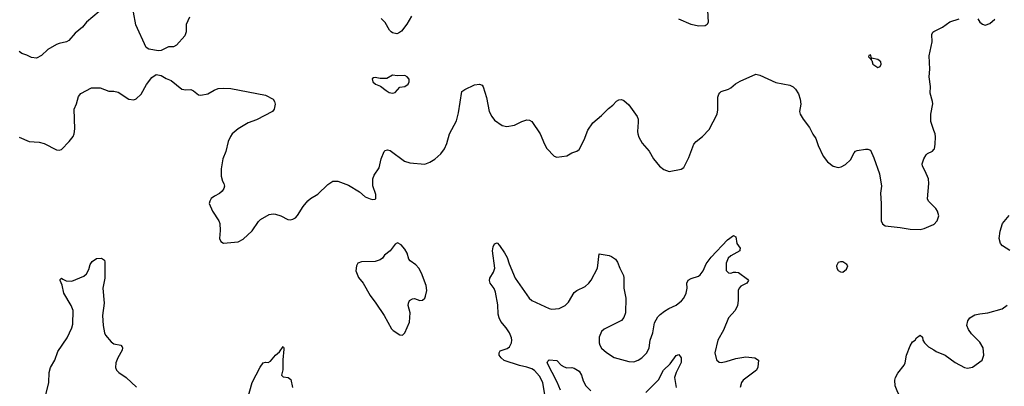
# Model space of a CAD drawing. Header units: inches. Extents: x 2134017 to 2292458, y 756222 to 916513.
# Tile 374 of 387: x 2262654 to 2270566, y 885340 to 888289. Entities that reach past the tile are written whole.
import ezdxf

# ---------------------------------------------------------------- set-up
doc = ezdxf.new("R2010")
doc.units = ezdxf.units.IN
doc.header["$MEASUREMENT"] = 0
doc.layers.add('C2868', color=7, linetype='Continuous')
doc.layers.add('C2878', color=7, linetype='Continuous')

msp = doc.modelspace()

# ---------------------------------------------------------------- linework, layer by layer
at = {"layer": 'C2868', "color": 5}
for points, elevation in [([(2263342.8, 888397.2), (2263191.9, 888268.1), (2263159.1, 888230), (2263099.9, 888180.1), (2263050, 888122.9), (2263030, 888109.6), (2262970, 888098.7), (2262950, 888089.6), (2262880.5, 888050), (2262830, 888000.5), (2262790, 887980.5), (2262750, 887984.2), (2262710, 888004.2), (2262670, 888017.4), (2262650, 888033.3)], 320), ([(2268182.3, 888362.3), (2268186, 888270), (2268179.1, 888250), (2268161.3, 888238.7), (2268110, 888238), (2268050, 888249.6), (2267950, 888293)], 320), ([(2264019.3, 888310), (2263990.8, 888250), (2263992.7, 888190), (2263980.7, 888159.3), (2263915.1, 888084.9), (2263890.3, 888069.7), (2263850, 888069.5), (2263790, 888040.7), (2263770, 888037.6), (2263691.5, 888051.5), (2263670, 888066.6), (2263587.5, 888247.5), (2263568.2, 888350)], 320), ([(2265803, 888317), (2265765.8, 888254.1), (2265722.8, 888197.2), (2265699.3, 888180.7), (2265684, 888176), (2265650, 888182.4), (2265639.7, 888190), (2265625.8, 888205.8), (2265590, 888267.1), (2265557.9, 888297.9)], 320), ([(2270000, 887398.8), (2269975.9, 887470), (2269977.3, 887530), (2269991, 887611), (2269989.7, 887630), (2269970, 887698), (2269972.1, 887752.1), (2269962.6, 887830), (2269968.6, 887890), (2269963, 887997), (2269986, 888110), (2269983, 888170), (2269991, 888189), (2270000, 888193.5)], 320), ([(2262650, 887344.6), (2262730.2, 887310.2), (2262810, 887302.7), (2262850, 887292.7), (2262950, 887242.4), (2262970, 887239.3), (2262990, 887245.5), (2263051.5, 887308.5), (2263083, 887350), (2263092.8, 887370), (2263096.9, 887410), (2263091.6, 887570), (2263110, 887611), (2263126.3, 887670), (2263146, 887694), (2263230, 887741.6), (2263299.5, 887739.5), (2263370, 887714), (2263410, 887714), (2263445.8, 887705.8), (2263530, 887650.6), (2263570, 887645.5), (2263590, 887653.4), (2263629.4, 887690), (2263673.4, 887766.6), (2263715.1, 887824.9), (2263750, 887846.8), (2263790, 887841), (2263830, 887816), (2263870, 887800.7), (2263958, 887730), (2263990, 887724), (2264030, 887726.8), (2264050, 887717.3), (2264090, 887685.3), (2264110, 887682), (2264166.7, 887693.3), (2264216.8, 887723.2), (2264250, 887734.3), (2264290, 887738.5), (2264350, 887736.2), (2264630, 887682.4), (2264690.7, 887650), (2264702.8, 887630), (2264706.8, 887610), (2264698.8, 887570), (2264686, 887550), (2264555.6, 887484.4), (2264490, 887458.5), (2264408.6, 887411.4), (2264361.3, 887370), (2264347, 887350), (2264330.3, 887310), (2264310.4, 887230), (2264286, 887170), (2264273, 887090), (2264273.4, 887030), (2264282.8, 886990), (2264294.8, 886970), (2264298.8, 886950), (2264294, 886930), (2264280.7, 886910), (2264258.8, 886890), (2264218.8, 886870), (2264193.4, 886850), (2264180.7, 886830), (2264177.3, 886810), (2264203.8, 886750), (2264254.9, 886670), (2264261.1, 886650), (2264266, 886594), (2264258.8, 886530), (2264270, 886504.7), (2264290.8, 886490.8), (2264410, 886503), (2264450, 886524), (2264522, 886590), (2264573.6, 886666.4), (2264590, 886682.8), (2264659.3, 886720.7), (2264690, 886726.7), (2264710, 886724.9), (2264751.9, 886711.9), (2264810, 886682.4), (2264830, 886679.5), (2264850, 886684.4), (2264870, 886696.4), (2264886.5, 886713.5), (2264932.6, 886787.4), (2264970, 886832.7), (2264990, 886850.4), (2265050, 886885.3), (2265130, 886962.6), (2265170, 886990.3), (2265210, 886988.8), (2265296.7, 886956.7), (2265384.2, 886904.2), (2265430, 886864.9), (2265470, 886847.3), (2265490, 886842.8), (2265510, 886844.7), (2265515.3, 886850), (2265516, 886884), (2265491.2, 886951.2), (2265491.3, 887010), (2265501.7, 887038.3), (2265541.8, 887098.2), (2265558.9, 887170), (2265582, 887230), (2265590, 887238), (2265610, 887243), (2265630, 887236.4), (2265746, 887150), (2265790, 887136.5), (2265910, 887127.4), (2265950, 887143.8), (2265990, 887168), (2266039.3, 887210), (2266066.6, 887250), (2266086.3, 887293.7), (2266108, 887370), (2266163.3, 887476.7), (2266180.7, 887539.3), (2266206.3, 887710), (2266230, 887728.4), (2266310, 887764.2), (2266350, 887770.3), (2266370, 887761.6), (2266379.5, 887750), (2266404.2, 887664.2), (2266427.8, 887550), (2266447.2, 887510), (2266470, 887482), (2266530, 887437), (2266569, 887429), (2266630, 887440.8), (2266690, 887470.3), (2266730, 887482.6), (2266750, 887481.3), (2266770, 887470.4), (2266836.5, 887370), (2266870, 887286.8), (2266890, 887254), (2266950, 887191.3), (2266970, 887184), (2267050, 887193.4), (2267090, 887219.1), (2267130, 887230.6), (2267150, 887244.9), (2267190, 887323), (2267220.8, 887399.2), (2267260.4, 887459.7), (2267330, 887518.3), (2267385.4, 887574.6), (2267419.6, 887600.4), (2267450, 887633.4), (2267470, 887643.7), (2267490, 887646.4), (2267510, 887638.4), (2267550, 887604.9), (2267615.8, 887510), (2267623.1, 887490), (2267624.7, 887464.7), (2267619.5, 887390), (2267622, 887370), (2267630, 887342.8), (2267656.2, 887296.2), (2267711.8, 887231.8), (2267747.7, 887170), (2267794.8, 887110), (2267830, 887083), (2267872.7, 887067.3), (2267970, 887086), (2267990, 887101), (2268030, 887181), (2268072.3, 887287.7), (2268089.8, 887310.2), (2268140.7, 887350), (2268194.7, 887405.2), (2268258, 887530), (2268263.3, 887563.3), (2268265.4, 887665.4), (2268272, 887690), (2268280.1, 887699.9), (2268290, 887710.4), (2268350, 887728.8), (2268370, 887739.6), (2268407.3, 887772.7), (2268445, 887795.1), (2268570, 887850.4), (2268601.7, 887841.7), (2268730, 887784), (2268843, 887763), (2268870, 887748.7), (2268889.3, 887729.3), (2268912.6, 887692.6), (2268927.1, 887650), (2268931.4, 887610), (2268919.5, 887550), (2268926, 887530), (2268950, 887488), (2269001.8, 887421.8), (2269027.5, 887367.5), (2269052.4, 887332.4), (2269070, 887276), (2269110.6, 887190), (2269146.9, 887146.9), (2269190, 887110.8), (2269230, 887098.8), (2269255.1, 887104.9), (2269290, 887122.8), (2269330, 887160.7), (2269360.9, 887219.1), (2269370, 887230.4), (2269383.1, 887236.9), (2269450, 887248.2), (2269470, 887247.7), (2269490, 887238.8), (2269518.7, 887178.7), (2269562.6, 887050), (2269578.3, 886950), (2269572.2, 886892.2), (2269577, 886810), (2269576.1, 886696.1), (2269578, 886670), (2269586.4, 886646.4), (2269610, 886630.7), (2269730, 886617.6), (2269810, 886603.1), (2269890, 886601.6), (2269922, 886610), (2269998.7, 886641.3), (2270000, 886642.6)], 320), ([(2270000, 886787), (2269957, 886830), (2269948.4, 886848.5), (2269959.1, 886970), (2269956.9, 887010), (2269931.6, 887071.6), (2269909.7, 887110), (2269906.9, 887130), (2269918.9, 887170), (2269938.8, 887201.2), (2269950, 887212.2), (2269988.2, 887231.8), (2270000, 887243.5)], 320), ([(2266887.7, 885190), (2266857.4, 885370), (2266830, 885421.1), (2266790, 885467.1), (2266770, 885480.9), (2266730, 885495.1), (2266670, 885506.8), (2266548.2, 885548.2), (2266522, 885570), (2266507, 885590), (2266506, 885610), (2266515.1, 885624.9), (2266570, 885643.1), (2266590, 885657), (2266606.8, 885690), (2266608.8, 885710), (2266606, 885730), (2266589.8, 885770), (2266562.9, 885810), (2266520, 885860), (2266505.8, 885890), (2266498.9, 885918.9), (2266496.6, 885996.6), (2266478, 886098), (2266466.9, 886126.9), (2266435.1, 886170), (2266429.6, 886190), (2266432, 886210), (2266461.7, 886258.3), (2266471, 886289), (2266454.5, 886430), (2266458.4, 886461.6), (2266470, 886486), (2266490, 886494), (2266510, 886473.4), (2266550, 886412.4), (2266570, 886377.1), (2266586.1, 886326.1), (2266635.4, 886210), (2266747.7, 886047.7), (2266770, 886029.2), (2266910, 885965.7), (2266930, 885961.7), (2266990, 885966), (2267037, 885990), (2267064.1, 886015.9), (2267110, 886095.8), (2267130, 886111.8), (2267196.9, 886143.1), (2267228, 886170), (2267246.5, 886193.5), (2267296.3, 886290), (2267310, 886404.7), (2267392.1, 886392.1), (2267410, 886384.9), (2267442, 886362), (2267458.9, 886338.9), (2267475.8, 886290), (2267506.3, 886230), (2267510, 886211.3), (2267509.1, 886130), (2267525.5, 886050), (2267521.5, 885930), (2267510, 885892.7), (2267490.2, 885869.8), (2267350, 885799.7), (2267330, 885782), (2267310, 885735.3), (2267310.3, 885690), (2267315.8, 885670), (2267330, 885646), (2267370, 885612.7), (2267430, 885572.7), (2267550, 885540.4), (2267590, 885536.4), (2267625.2, 885550), (2267654.5, 885570), (2267690, 885605.5), (2267705.6, 885630), (2267713.3, 885650), (2267721.6, 885710), (2267741.1, 885770), (2267756.5, 885850), (2267782.1, 885897.9), (2267801.6, 885918.4), (2267836.1, 885943.9), (2267870, 885966.3), (2267930, 885993.4), (2267971.4, 886028.6), (2267990.8, 886050), (2268010.8, 886090), (2268016.8, 886130), (2268016.4, 886170), (2268027, 886193), (2268050, 886207.7), (2268110, 886224.9), (2268123.6, 886236.4), (2268145.8, 886270), (2268170, 886325.3), (2268210, 886378.9), (2268342.4, 886517.6), (2268390, 886554), (2268410, 886541), (2268416.9, 886490), (2268444.4, 886450), (2268442.4, 886437.6), (2268440.5, 886430), (2268369.5, 886390.5), (2268346, 886370), (2268330.3, 886330), (2268330.4, 886270.4), (2268350, 886253.4), (2268370, 886250.6), (2268390, 886258), (2268410, 886259.1), (2268430, 886255.5), (2268501.6, 886201.6), (2268510.6, 886190), (2268497.3, 886170), (2268450, 886145.6), (2268434.4, 886130), (2268428.5, 886110), (2268428.9, 886030), (2268422.3, 885990), (2268402.4, 885950), (2268350.2, 885889.8), (2268310, 885791.8), (2268264.6, 885710), (2268239.3, 885610), (2268252.7, 885552.7), (2268274.6, 885534.6), (2268290, 885532.4), (2268330, 885538.9), (2268410, 885564.7), (2268490, 885576.1), (2268562, 885570), (2268590.6, 885550.6), (2268585.8, 885494.2), (2268574, 885470), (2268468.5, 885390), (2268453.4, 885370), (2268442.8, 885330)], 280), ([(2262857.3, 885250), (2262886.9, 885370), (2262891.6, 885450), (2262901.2, 885490), (2262935.6, 885550), (2262961, 885619), (2263034, 885730), (2263072.9, 885810), (2263081.1, 885838.9), (2263083.2, 885950), (2263067.6, 885990), (2263009.8, 886090), (2262994.7, 886154.7), (2262979.3, 886190), (2262980.2, 886199.8), (2262990, 886210.4), (2263000.5, 886200.5), (2263027.7, 886187.7), (2263073.6, 886186.4), (2263170, 886224.9), (2263190, 886244.9), (2263210, 886280.7), (2263221.1, 886318.9), (2263235.3, 886344.7), (2263270, 886367.1), (2263310.8, 886370), (2263334.1, 886354.1), (2263338, 886338), (2263338, 886210), (2263322.6, 886130), (2263332.2, 886010), (2263319.4, 885910), (2263323.5, 885830), (2263334.2, 885770), (2263342.4, 885750), (2263390, 885697.1), (2263410, 885682.2), (2263466.8, 885670), (2263477.8, 885657.8), (2263481.1, 885650), (2263476.9, 885630), (2263442.3, 885570), (2263425.7, 885530), (2263422.6, 885490), (2263432.2, 885470), (2263450.4, 885450), (2263510.3, 885410), (2263592.4, 885332.4)], 280), ([(2270000, 885138), (2269970, 885154.6), (2269890, 885164.4), (2269791.4, 885191.4), (2269757, 885217), (2269731.1, 885250), (2269709.7, 885290), (2269690, 885344), (2269687.1, 885390), (2269690.9, 885410), (2269710, 885446.7), (2269761.1, 885510), (2269771.1, 885530), (2269781.1, 885590), (2269810, 885666), (2269830, 885698), (2269849.1, 885710.9), (2269862, 885730), (2269890, 885752), (2269910, 885734), (2269911.3, 885710), (2269924.7, 885690), (2269957.6, 885657.6), (2270000, 885632)], 280), ([(2264460.5, 885150), (2264523.1, 885370), (2264586, 885494), (2264610, 885527.7), (2264630, 885534), (2264650, 885530.8), (2264670, 885541), (2264709.6, 885590), (2264742, 885618), (2264770, 885658.8), (2264777.3, 885650), (2264777.5, 885637.5), (2264767.8, 885552.2), (2264767.5, 885472.5), (2264757.3, 885430), (2264770, 885417.3), (2264811, 885410), (2264834.1, 885394.1), (2264846, 885330)], 280), ([(2267686.4, 885290), (2267786.8, 885393.2), (2267828.3, 885470), (2267880.3, 885519.7), (2267930, 885586.8), (2267950, 885594.8), (2267970.7, 885570), (2267970.5, 885530.5), (2267929.1, 885450.9), (2267916.9, 885410), (2267929.4, 885329.4)], 260), ([(2266999.2, 885310), (2266974.4, 885374.4), (2266893.2, 885530), (2266897.2, 885542.8), (2266910, 885554), (2266970, 885546.8), (2267004.9, 885510), (2267030, 885495.3), (2267050, 885488.4), (2267090, 885490.7), (2267110, 885486.4), (2267150, 885461.3), (2267170, 885430.5), (2267182.7, 885382.7), (2267203.1, 885343.1), (2267243.2, 885303.2)], 260)]:
    msp.add_lwpolyline(points, dxfattribs=dict(at, elevation=elevation))
for points, elevation in [([(2269490, 888006), (2269478, 888002), (2269474, 887990), (2269490, 887974), (2269498, 887978), (2269494, 887970), (2269502, 887962), (2269511, 887930), (2269550, 887904.9), (2269570, 887912), (2269577.2, 887930), (2269573.2, 887950), (2269550, 887969), (2269500.4, 887980.4)], 340), ([(2265650, 887842), (2265603.6, 887816.4), (2265550, 887815.3), (2265510, 887824), (2265498, 887822), (2265486.4, 887813.6), (2265492, 887790), (2265512, 887770), (2265554, 887754), (2265598.5, 887718.5), (2265624.1, 887704.1), (2265650, 887698), (2265670, 887702), (2265710, 887746), (2265750, 887751), (2265775.3, 887770), (2265784, 887790), (2265784, 887810), (2265768.7, 887830), (2265750, 887841.2), (2265690, 887837.2)], 340), ([(2265690, 886494), (2265670, 886482), (2265631, 886430), (2265586.2, 886393.8), (2265570.4, 886369.6), (2265550, 886357.2), (2265510, 886344.2), (2265399.8, 886340.2), (2265372, 886330), (2265361, 886310), (2265356, 886270), (2265376.3, 886216.3), (2265413.4, 886170), (2265470, 886070.7), (2265517.1, 886010), (2265583.8, 885910), (2265642.9, 885802.9), (2265654.8, 885790), (2265710, 885754), (2265730, 885750.8), (2265750, 885771.3), (2265785.1, 885854.9), (2265792, 885930), (2265776.9, 885990), (2265778.4, 886010), (2265786.6, 886030), (2265810, 886044.9), (2265826.8, 886046.8), (2265870, 886030.6), (2265890, 886033.4), (2265909.3, 886050), (2265916.3, 886063.7), (2265925.1, 886110), (2265919.6, 886150), (2265882, 886250), (2265862.2, 886290), (2265838, 886318), (2265791.6, 886350), (2265781.6, 886361.6), (2265767.6, 886410), (2265750, 886444), (2265718.6, 886478.6)], 320), ([(2269270, 886342), (2269250, 886342), (2269230, 886335.3), (2269218, 886310), (2269221, 886290), (2269230, 886272), (2269250, 886261), (2269270, 886258), (2269298, 886282), (2269308, 886310), (2269300.4, 886320.4)], 320)]:
    msp.add_lwpolyline(points, close=True, dxfattribs=dict(at, elevation=elevation))
at = {"layer": 'C2878', "color": 5}
for points, elevation in [([(2270000, 888193.5), (2270070, 888229.2), (2270128.7, 888271.3), (2270203.2, 888296.8)], 320), ([(2270355, 888295), (2270370.4, 888270), (2270390, 888252.2), (2270414, 888246), (2270450, 888258.4), (2270490, 888294.4)], 320), ([(2270000, 887243.5), (2270006.6, 887250), (2270011.3, 887288.7), (2270013.5, 887346.5), (2270009.7, 887370), (2270000, 887398.8)], 320), ([(2270000, 886642.6), (2270026, 886670), (2270039.5, 886710), (2270029.6, 886749.6), (2270017, 886770), (2270000, 886787)], 320), ([(2270610, 886433.6), (2270553, 886470), (2270536.8, 886490), (2270526.3, 886530), (2270532.4, 886587.6), (2270553.3, 886650), (2270605.1, 886714.9)], 280), ([(2270000, 885632), (2270020, 885620), (2270091.7, 885591.7), (2270171.8, 885531.8), (2270246, 885490), (2270270, 885486.4), (2270310, 885494.9), (2270389.4, 885550), (2270402.4, 885590), (2270395.8, 885650), (2270370, 885694.5), (2270302.7, 885762.7), (2270277.5, 885797.5), (2270266.2, 885830), (2270273.2, 885866.8), (2270290, 885890.2), (2270330, 885915), (2270370, 885923.8), (2270434, 885930), (2270550, 885963.8), (2270590, 885992.2)], 280)]:
    msp.add_lwpolyline(points, dxfattribs=dict(at, elevation=elevation))

doc.saveas('drawing.dxf')
